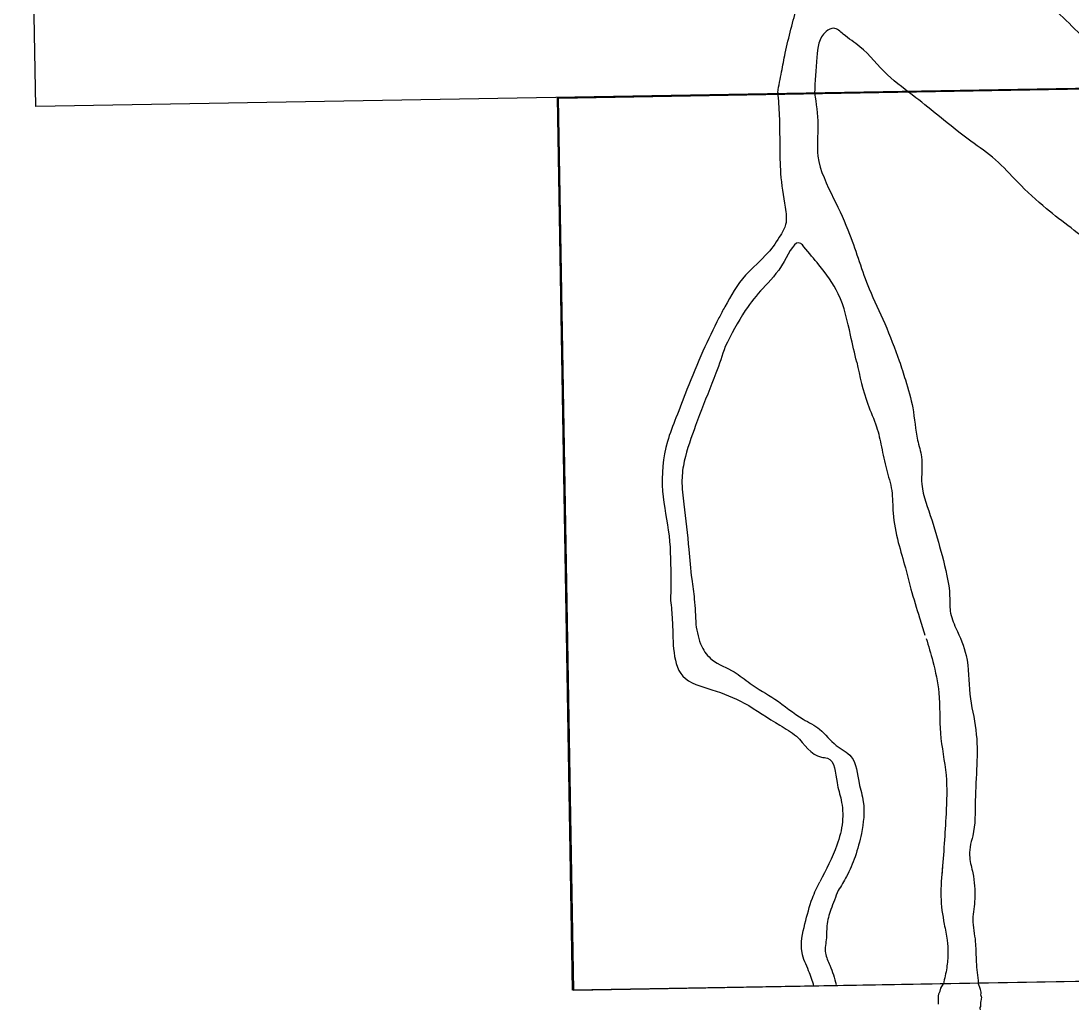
# Model space of a CAD drawing. Extents: x 3903937 to 3942190, y 260677 to 286651.
# Drawn here: x 3928582 to 3929427, y 264459 to 265249 of the extents above; entities that cross this region are included whole.
import ezdxf

# ---------------------------------------------------------------- set-up
doc = ezdxf.new("R2010")
doc.units = 0
doc.layers.add('V-ANNO-NPLT', color=7, linetype='Continuous')

msp = doc.modelspace()

# ---------------------------------------------------------------- linework, layer by layer
at = {"layer": 'V-ANNO-NPLT'}
for p, q in [((3928593.83, 265180.01), (3928581.92, 265898.07)), ((3929013.57, 265187.03), (3930272.78, 265208.83)), ((3929853.05, 265201.44), (3928593.83, 265180.01)), ((3929025.69, 264468.98), (3929013.57, 265187.03)), ((3930285.53, 264490.79), (3929025.69, 264468.98)), ((3929352.01, 264476.77), (3929352.14, 264475.13))]:
    msp.add_line(p, q, dxfattribs=at)
for points in [[(3929014.36, 265186.68), (3930273.02, 265208.83), (3930285.96, 264491.1), (3929026.68, 264468.93), (3929014.36, 265186.68)], [(3929320.06, 264457.91), (3929320.24, 264462.41), (3929320.17, 264464.16), (3929320.35, 264466.24), (3929321.57, 264468.42), (3929322.05, 264470.65), (3929324.06, 264474.28)], [(3929354.76, 264448.64), (3929354.4, 264450.01), (3929354.32, 264451.28), (3929354.19, 264452.36), (3929353.92, 264453.29), (3929353.7, 264454.31), (3929353.79, 264455.22), (3929354.1, 264456.1), (3929354.3, 264457.08), (3929354.31, 264458.21), (3929354.25, 264459.29), (3929354.37, 264460.62), (3929354.65, 264461.48), (3929354.83, 264462.16), (3929354.96, 264463.09), (3929354.81, 264463.86), (3929354.56, 264464.45), (3929354.34, 264465.37), (3929354.36, 264466.39), (3929354.38, 264467.52), (3929353.97, 264469.7), (3929352.14, 264475.13)]]:
    msp.add_lwpolyline(points, dxfattribs=at)
for points in [[(3929480.65, 265194.63), (3929453.58, 265219.34), (3929415.71, 265255.91), (3929373.26, 265295.23), (3929324.8, 265343.54), (3929290.71, 265382.81), (3929253.47, 265431.69), (3929230.03, 265462.28), (3929211.97, 265484.36), (3929207.99, 265500.62), (3929230.66, 265536.87)], [(3929190.76, 265191.27), (3929193.88, 265207.71), (3929196.88, 265222.86), (3929206.46, 265261.11)], [(3929426.77, 265082.22), (3929407.07, 265097.68), (3929383.89, 265119.1), (3929366, 265137.04), (3929346.23, 265151.97), (3929320.96, 265171.78), (3929301.99, 265186.98), (3929279.12, 265205.37), (3929256.96, 265227.95), (3929243.48, 265238.16), (3929235.85, 265242.84), (3929229.65, 265240.17), (3929222.26, 265219.45), (3929220.4, 265190.68)], [(3929190.76, 265191.27), (3929192.04, 265172.56), (3929193.12, 265126.02), (3929196.72, 265098.79), (3929197.16, 265084.95), (3929193.22, 265076.57), (3929182.97, 265062.25), (3929164.96, 265044.14), (3929148.16, 265018.71), (3929143.53, 265009.88), (3929130.56, 264983.16), (3929117.76, 264952.19)], [(3929220.4, 265190.68), (3929223.03, 265165.1), (3929223.18, 265139.94), (3929235.8, 265105.99), (3929248.67, 265077.12), (3929264.37, 265033.29), (3929276.94, 265005.36), (3929288.64, 264975.3)], [(3929582.39, 264955.86), (3929561.1, 264973.33), (3929530.94, 264997.61), (3929515.44, 265009.63), (3929498.76, 265025.02), (3929470.67, 265048.86), (3929447.02, 265066.7), (3929426.77, 265082.22)], [(3929254.39, 264974.23), (3929249.41, 264995.86), (3929239.5, 265029.18), (3929223.9, 265052.52), (3929211.91, 265067.05), (3929209.34, 265069.76), (3929195.98, 265055.27), (3929178.71, 265033.5), (3929164.73, 265015.77), (3929148.54, 264986.75)], [(3929148.57, 264986.81), (3929141.07, 264965.42), (3929127.82, 264931.76), (3929124.77, 264923.38), (3929115.64, 264894.65), (3929113.73, 264879.26), (3929115.3, 264860.02), (3929119.2, 264823.56), (3929121.59, 264799.77), (3929123.68, 264783.73), (3929124.88, 264763.32)], [(3929254.39, 264974.23), (3929263.27, 264940.5), (3929270.29, 264922.31), (3929274.28, 264906.11), (3929278.22, 264888.11), (3929282.51, 264870.98), (3929283.65, 264852.78), (3929287.81, 264829.21), (3929293.56, 264808.79), (3929298.01, 264791.75), (3929304.84, 264768.65), (3929309.21, 264754.75)], [(3929288.64, 264975.3), (3929293.5, 264959.96), (3929299.44, 264937.42), (3929303.36, 264911.54), (3929306.42, 264898.04), (3929306.75, 264876.13), (3929314.77, 264847.43), (3929323, 264818.6), (3929329.12, 264786.1), (3929329.62, 264774), (3929334.14, 264760.33)], [(3929117.76, 264952.19), (3929108.94, 264929.55), (3929102.05, 264910.43), (3929098.19, 264870.39), (3929103.32, 264834.53), (3929104.68, 264798.42), (3929104.64, 264782.43)], [(3929104.64, 264782.43), (3929105.94, 264767.37), (3929107.06, 264743.57), (3929114.38, 264721.79), (3929137.83, 264710.79), (3929163.86, 264700.01), (3929192.52, 264682.15), (3929205.85, 264673.28), (3929225.91, 264656.53), (3929230.74, 264655.74), (3929238.49, 264636.02), (3929241.82, 264622.05), (3929242.84, 264604.57), (3929238.44, 264585.82), (3929224.55, 264556.28)], [(3929124.88, 264763.32), (3929129.69, 264745.51), (3929138.03, 264734.84), (3929155.75, 264725.08), (3929168.51, 264715.87), (3929188.43, 264703.14), (3929211.32, 264687.11), (3929224.47, 264678.94), (3929237.9, 264665.93), (3929249.91, 264656.86), (3929256.28, 264635.62), (3929259.64, 264620.72), (3929258.11, 264595.23), (3929253.07, 264576.48), (3929246.09, 264560.5), (3929239.51, 264549.22)], [(3929334.14, 264760.33), (3929342.39, 264738.2), (3929345.44, 264707.19), (3929350.21, 264678.38), (3929349.78, 264621.58), (3929347.74, 264593.31), (3929345.51, 264584.16), (3929345.3, 264575.69), (3929347.84, 264563.41)], [(3929310.23, 264752.1), (3929315.56, 264733.57), (3929320.45, 264708.3), (3929321.69, 264675.73), (3929326.21, 264642.1), (3929326.25, 264610.85), (3929323, 264563.11)], [(3929323.36, 264568.34), (3929322.06, 264544.49), (3929324.77, 264522.16), (3929327.08, 264509.3), (3929327.75, 264498.95), (3929326.77, 264487.18), (3929324.06, 264474.28)], [(3929347.84, 264563.41), (3929349.39, 264542.44), (3929347.79, 264526.09), (3929349.79, 264508.03), (3929350.4, 264494.03), (3929352.01, 264476.77)], [(3929219.95, 264472.34), (3929215.68, 264484.67), (3929210.36, 264499.42), (3929212.73, 264522.49), (3929218.72, 264543.07), (3929224.56, 264556.3)], [(3929239.51, 264549.22), (3929233.53, 264533.91), (3929230.37, 264520.94), (3929229.96, 264511.21), (3929229.22, 264498.97), (3929232.84, 264489.09), (3929237.83, 264473.59)]]:
    msp.add_spline(points, degree=3, dxfattribs=at)

doc.saveas('drawing.dxf')
